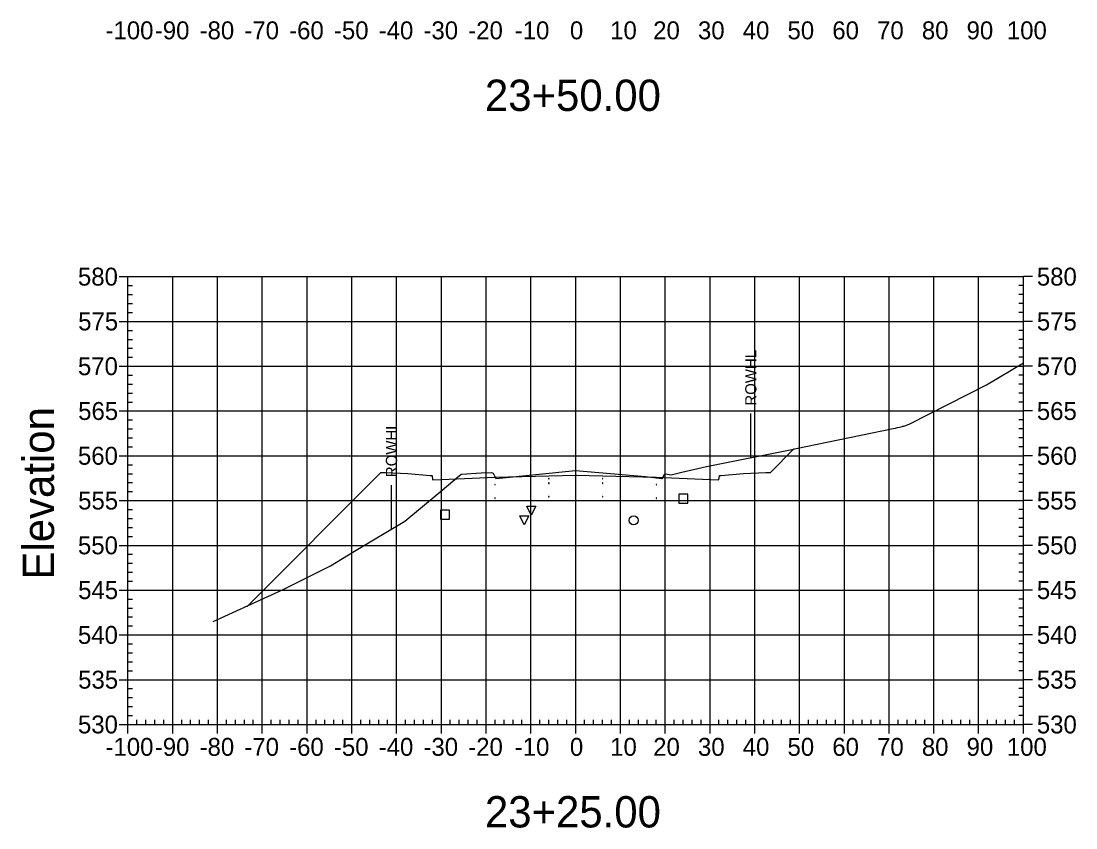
# Model space of a CAD drawing. Extents: x 708103 to 717568, y 374476 to 378707.
# Drawn here: x 709478.1 to 709713.7, y 377901.5 to 378081.7 of the extents above; entities that cross this region are included whole.
import ezdxf

# ---------------------------------------------------------------- set-up
doc = ezdxf.new("R2010")
doc.units = 0
for name, color, linetype in [('1', 7, 'Continuous'), ('10', 7, 'Continuous'), ('13', 7, 'Continuous'), ('14', 7, 'Continuous'), ('22', 7, 'Continuous'), ('4', 7, 'Continuous'), ('57', 7, 'Continuous'), ('60', 7, 'Continuous'), ('Existing', 7, 'Continuous'), ('XS_Right_of_Way', 7, 'Continuous')]:
    doc.layers.add(name, color=color, linetype=linetype)

msp = doc.modelspace()

# ---------------------------------------------------------------- linework, layer by layer
for points in [[(709571.93, 377977.63), (709572.03, 377977.63), (709572.03, 377977.73), (709571.93, 377977.73)], [(709583.93, 377978.11), (709584.03, 377978.11), (709584.03, 377978.21), (709583.93, 377978.21)], [(709595.93, 377979.47), (709596.03, 377979.47), (709596.03, 377979.57), (709595.93, 377979.57)], [(709595.93, 377978.47), (709596.03, 377978.47), (709596.03, 377978.57), (709595.93, 377978.57)], [(709601.93, 377979.59), (709602.03, 377979.59), (709602.03, 377979.69), (709601.93, 377979.69)], [(709601.93, 377978.59), (709602.03, 377978.59), (709602.03, 377978.69), (709601.93, 377978.69)], [(709607.93, 377979.47), (709608.03, 377979.47), (709608.03, 377979.57), (709607.93, 377979.57)], [(709607.93, 377978.47), (709608.03, 377978.47), (709608.03, 377978.57), (709607.93, 377978.57)], [(709619.93, 377978.11), (709620.03, 377978.11), (709620.03, 377978.21), (709619.93, 377978.21)], [(709631.93, 377977.63), (709632.03, 377977.63), (709632.03, 377977.73), (709631.93, 377977.73)], [(709595.93, 377975.47), (709596.03, 377975.47), (709596.03, 377975.57), (709595.93, 377975.57)], [(709601.93, 377975.59), (709602.03, 377975.59), (709602.03, 377975.69), (709601.93, 377975.69)], [(709607.93, 377975.47), (709608.03, 377975.47), (709608.03, 377975.57), (709607.93, 377975.57)], [(709571.93, 377974.63), (709572.03, 377974.63), (709572.03, 377974.73), (709571.93, 377974.73)], [(709583.93, 377975.11), (709584.03, 377975.11), (709584.03, 377975.21), (709583.93, 377975.21)], [(709619.93, 377975.11), (709620.03, 377975.11), (709620.03, 377975.21), (709619.93, 377975.21)], [(709631.93, 377974.63), (709632.03, 377974.63), (709632.03, 377974.73), (709631.93, 377974.73)]]:
    msp.add_lwpolyline(points, close=True)
at = {"layer": '1'}
for points in [[(709592.07, 377971.36), (709591.07, 377973.36), (709593.07, 377973.36)], [(709590.49, 377969.2), (709589.49, 377971.2), (709591.49, 377971.2)]]:
    msp.add_lwpolyline(points, close=True, dxfattribs=at)
at = {"layer": '10'}
msp.add_lwpolyline([(709571.78, 377970.48), (709573.78, 377970.48), (709573.78, 377972.48), (709571.78, 377972.48)], close=True, dxfattribs=at)
at = {"layer": '13'}
msp.add_circle((709614.94, 377970.2), 1, dxfattribs=at)
at = {"layer": '14'}
for points in [[(709650.73, 377986.15), (709650.73, 377986.2), (709650.73, 377986.15), (709650.68, 377986.15), (709650.73, 377986.15), (709650.73, 377986.1), (709650.73, 377986.15), (709650.78, 377986.15)], [(709601.98, 377980.3), (709601.98, 377980.35), (709601.98, 377980.3), (709601.93, 377980.3), (709601.98, 377980.3), (709601.98, 377980.25), (709601.98, 377980.3), (709602.03, 377980.3)], [(709571.98, 377979.34), (709571.98, 377979.39), (709571.98, 377979.34), (709571.93, 377979.34), (709571.98, 377979.34), (709571.98, 377979.29), (709571.98, 377979.34), (709572.03, 377979.34)], [(709583.98, 377979.82), (709583.98, 377979.87), (709583.98, 377979.82), (709583.93, 377979.82), (709583.98, 377979.82), (709583.98, 377979.77), (709583.98, 377979.82), (709584.03, 377979.82)], [(709619.98, 377979.82), (709619.98, 377979.87), (709619.98, 377979.82), (709619.93, 377979.82), (709619.98, 377979.82), (709619.98, 377979.77), (709619.98, 377979.82), (709620.03, 377979.82)], [(709631.98, 377979.34), (709631.98, 377979.39), (709631.98, 377979.34), (709631.93, 377979.34), (709631.98, 377979.34), (709631.98, 377979.29), (709631.98, 377979.34), (709632.03, 377979.34)], [(709528.66, 377951.07), (709528.66, 377951.12), (709528.66, 377951.07), (709528.61, 377951.07), (709528.66, 377951.07), (709528.66, 377951.02), (709528.66, 377951.07), (709528.71, 377951.07)]]:
    msp.add_lwpolyline(points, dxfattribs=at)
at = {"layer": '22'}
msp.add_lwpolyline([(709528.66, 377951.07), (709558.48, 377980.9), (709559.48, 377980.86), (709564.48, 377980.66), (709569.48, 377980.26), (709569.9, 377980.26), (709569.98, 377979.26), (709571.98, 377979.34), (709583.98, 377979.82), (709595.98, 377980.18), (709601.98, 377980.3), (709607.98, 377980.18), (709619.98, 377979.82), (709631.98, 377979.34), (709633.98, 377979.26), (709634.07, 377980.26), (709634.48, 377980.26), (709639.48, 377980.66), (709644.48, 377980.86), (709645.48, 377980.9), (709650.73, 377986.15)], dxfattribs=at)
at = {"layer": '4'}
msp.add_lwpolyline([(709625.03, 377974.04), (709627.03, 377974.04), (709627.03, 377976.04), (709625.03, 377976.04)], close=True, dxfattribs=at)
at = {"layer": '57'}
for p, q in [((709499.98, 378024.63), (709501.98, 378024.63)), ((709501.98, 378024.63), (709701.98, 378024.63)), ((709501.98, 377924.63), (709501.98, 378024.63)), ((709501.98, 377924.63), (709501.98, 378024.63)), ((709501.98, 378022.63), (709502.98, 378022.63)), ((709511.98, 377924.63), (709511.98, 378024.63)), ((709521.98, 377924.63), (709521.98, 378024.63)), ((709531.98, 377924.63), (709531.98, 378024.63)), ((709541.98, 377924.63), (709541.98, 378024.63)), ((709551.98, 377924.63), (709551.98, 378024.63)), ((709561.98, 377924.63), (709561.98, 378024.63)), ((709571.98, 377924.63), (709571.98, 378024.63)), ((709581.98, 377924.63), (709581.98, 378024.63)), ((709591.98, 377924.63), (709591.98, 378024.63)), ((709601.98, 377924.63), (709601.98, 378024.63)), ((709611.98, 377924.63), (709611.98, 378024.63)), ((709621.98, 377924.63), (709621.98, 378024.63)), ((709631.98, 377924.63), (709631.98, 378024.63)), ((709641.98, 377924.63), (709641.98, 378024.63)), ((709651.98, 377924.63), (709651.98, 378024.63)), ((709661.98, 377924.63), (709661.98, 378024.63)), ((709671.98, 377924.63), (709671.98, 378024.63)), ((709681.98, 377924.63), (709681.98, 378024.63)), ((709691.98, 377924.63), (709691.98, 378024.63)), ((709701.98, 378022.63), (709700.98, 378022.63)), ((709701.98, 377924.63), (709701.98, 378024.63)), ((709701.98, 377924.63), (709701.98, 378024.63)), ((709703.98, 378024.63), (709701.98, 378024.63)), ((709501.98, 378020.63), (709502.98, 378020.63)), ((709701.98, 378020.63), (709700.98, 378020.63)), ((709501.98, 378018.63), (709502.98, 378018.63)), ((709701.98, 378018.63), (709700.98, 378018.63)), ((709501.98, 378016.63), (709502.98, 378016.63)), ((709701.98, 378016.63), (709700.98, 378016.63)), ((709499.98, 378014.63), (709501.98, 378014.63)), ((709501.98, 378014.63), (709701.98, 378014.63)), ((709703.98, 378014.63), (709701.98, 378014.63)), ((709501.98, 378012.63), (709502.98, 378012.63)), ((709501.98, 378010.63), (709502.98, 378010.63)), ((709701.98, 378012.63), (709700.98, 378012.63)), ((709701.98, 378010.63), (709700.98, 378010.63)), ((709501.98, 378008.63), (709502.98, 378008.63)), ((709701.98, 378008.63), (709700.98, 378008.63)), ((709501.98, 378006.63), (709502.98, 378006.63)), ((709701.98, 378006.63), (709700.98, 378006.63)), ((709499.98, 378004.63), (709501.98, 378004.63)), ((709501.98, 378004.63), (709701.98, 378004.63)), ((709703.98, 378004.63), (709701.98, 378004.63)), ((709501.98, 378002.63), (709502.98, 378002.63)), ((709701.98, 378002.63), (709700.98, 378002.63)), ((709501.98, 378000.63), (709502.98, 378000.63)), ((709701.98, 378000.63), (709700.98, 378000.63)), ((709501.98, 377998.63), (709502.98, 377998.63)), ((709501.98, 377996.63), (709502.98, 377996.63)), ((709701.98, 377998.63), (709700.98, 377998.63)), ((709701.98, 377996.63), (709700.98, 377996.63)), ((709499.98, 377994.63), (709501.98, 377994.63)), ((709501.98, 377994.63), (709701.98, 377994.63)), ((709703.98, 377994.63), (709701.98, 377994.63)), ((709501.98, 377992.63), (709502.98, 377992.63)), ((709701.98, 377992.63), (709700.98, 377992.63)), ((709501.98, 377990.63), (709502.98, 377990.63)), ((709701.98, 377990.63), (709700.98, 377990.63)), ((709501.98, 377988.63), (709502.98, 377988.63)), ((709701.98, 377988.63), (709700.98, 377988.63)), ((709501.98, 377986.63), (709502.98, 377986.63)), ((709701.98, 377986.63), (709700.98, 377986.63)), ((709499.98, 377984.63), (709501.98, 377984.63)), ((709501.98, 377984.63), (709701.98, 377984.63)), ((709501.98, 377982.63), (709502.98, 377982.63)), ((709701.98, 377982.63), (709700.98, 377982.63)), ((709703.98, 377984.63), (709701.98, 377984.63)), ((709501.98, 377980.63), (709502.98, 377980.63)), ((709701.98, 377980.63), (709700.98, 377980.63)), ((709501.98, 377978.63), (709502.98, 377978.63)), ((709701.98, 377978.63), (709700.98, 377978.63)), ((709501.98, 377976.63), (709502.98, 377976.63)), ((709701.98, 377976.63), (709700.98, 377976.63)), ((709499.98, 377974.63), (709501.98, 377974.63)), ((709501.98, 377974.63), (709701.98, 377974.63)), ((709703.98, 377974.63), (709701.98, 377974.63)), ((709501.98, 377972.63), (709502.98, 377972.63)), ((709501.98, 377970.63), (709502.98, 377970.63)), ((709701.98, 377972.63), (709700.98, 377972.63)), ((709701.98, 377970.63), (709700.98, 377970.63)), ((709501.98, 377968.63), (709502.98, 377968.63)), ((709701.98, 377968.63), (709700.98, 377968.63)), ((709501.98, 377966.63), (709502.98, 377966.63)), ((709701.98, 377966.63), (709700.98, 377966.63)), ((709499.98, 377964.63), (709501.98, 377964.63)), ((709501.98, 377964.63), (709701.98, 377964.63)), ((709703.98, 377964.63), (709701.98, 377964.63)), ((709501.98, 377962.63), (709502.98, 377962.63)), ((709701.98, 377962.63), (709700.98, 377962.63)), ((709501.98, 377960.63), (709502.98, 377960.63)), ((709701.98, 377960.63), (709700.98, 377960.63)), ((709501.98, 377958.63), (709502.98, 377958.63)), ((709501.98, 377956.63), (709502.98, 377956.63)), ((709701.98, 377958.63), (709700.98, 377958.63)), ((709701.98, 377956.63), (709700.98, 377956.63)), ((709499.98, 377954.63), (709501.98, 377954.63)), ((709501.98, 377954.63), (709701.98, 377954.63)), ((709703.98, 377954.63), (709701.98, 377954.63)), ((709501.98, 377952.63), (709502.98, 377952.63)), ((709701.98, 377952.63), (709700.98, 377952.63)), ((709501.98, 377950.63), (709502.98, 377950.63)), ((709701.98, 377950.63), (709700.98, 377950.63)), ((709501.98, 377948.63), (709502.98, 377948.63)), ((709701.98, 377948.63), (709700.98, 377948.63)), ((709499.98, 377944.63), (709501.98, 377944.63)), ((709501.98, 377946.63), (709502.98, 377946.63)), ((709501.98, 377944.63), (709701.98, 377944.63)), ((709701.98, 377946.63), (709700.98, 377946.63)), ((709703.98, 377944.63), (709701.98, 377944.63)), ((709501.98, 377942.63), (709502.98, 377942.63)), ((709701.98, 377942.63), (709700.98, 377942.63)), ((709501.98, 377940.63), (709502.98, 377940.63)), ((709701.98, 377940.63), (709700.98, 377940.63)), ((709501.98, 377938.63), (709502.98, 377938.63)), ((709701.98, 377938.63), (709700.98, 377938.63)), ((709501.98, 377936.63), (709502.98, 377936.63)), ((709701.98, 377936.63), (709700.98, 377936.63)), ((709499.98, 377934.63), (709501.98, 377934.63)), ((709501.98, 377934.63), (709701.98, 377934.63)), ((709703.98, 377934.63), (709701.98, 377934.63)), ((709501.98, 377932.63), (709502.98, 377932.63)), ((709501.98, 377930.63), (709502.98, 377930.63)), ((709701.98, 377932.63), (709700.98, 377932.63)), ((709701.98, 377930.63), (709700.98, 377930.63)), ((709501.98, 377928.63), (709502.98, 377928.63)), ((709701.98, 377928.63), (709700.98, 377928.63)), ((709501.98, 377926.63), (709502.98, 377926.63)), ((709701.98, 377926.63), (709700.98, 377926.63)), ((709499.98, 377924.63), (709501.98, 377924.63)), ((709501.98, 377924.63), (709701.98, 377924.63)), ((709501.98, 377924.63), (709701.98, 377924.63)), ((709501.98, 377922.63), (709501.98, 377924.63)), ((709503.98, 377924.63), (709503.98, 377925.63)), ((709505.98, 377924.63), (709505.98, 377925.63)), ((709507.98, 377924.63), (709507.98, 377925.63)), ((709509.98, 377924.63), (709509.98, 377925.63)), ((709511.98, 377922.63), (709511.98, 377924.63)), ((709513.98, 377924.63), (709513.98, 377925.63)), ((709515.98, 377924.63), (709515.98, 377925.63)), ((709517.98, 377924.63), (709517.98, 377925.63)), ((709519.98, 377924.63), (709519.98, 377925.63)), ((709521.98, 377922.63), (709521.98, 377924.63)), ((709523.98, 377924.63), (709523.98, 377925.63)), ((709525.98, 377924.63), (709525.98, 377925.63)), ((709527.98, 377924.63), (709527.98, 377925.63)), ((709529.98, 377924.63), (709529.98, 377925.63)), ((709531.98, 377922.63), (709531.98, 377924.63)), ((709533.98, 377924.63), (709533.98, 377925.63)), ((709535.98, 377924.63), (709535.98, 377925.63)), ((709537.98, 377924.63), (709537.98, 377925.63)), ((709539.98, 377924.63), (709539.98, 377925.63)), ((709541.98, 377922.63), (709541.98, 377924.63)), ((709543.98, 377924.63), (709543.98, 377925.63)), ((709545.98, 377924.63), (709545.98, 377925.63)), ((709547.98, 377924.63), (709547.98, 377925.63)), ((709549.98, 377924.63), (709549.98, 377925.63)), ((709551.98, 377922.63), (709551.98, 377924.63)), ((709553.98, 377924.63), (709553.98, 377925.63)), ((709555.98, 377924.63), (709555.98, 377925.63)), ((709557.98, 377924.63), (709557.98, 377925.63)), ((709559.98, 377924.63), (709559.98, 377925.63)), ((709561.98, 377922.63), (709561.98, 377924.63)), ((709563.98, 377924.63), (709563.98, 377925.63)), ((709565.98, 377924.63), (709565.98, 377925.63)), ((709567.98, 377924.63), (709567.98, 377925.63)), ((709569.98, 377924.63), (709569.98, 377925.63)), ((709571.98, 377922.63), (709571.98, 377924.63)), ((709573.98, 377924.63), (709573.98, 377925.63)), ((709575.98, 377924.63), (709575.98, 377925.63)), ((709577.98, 377924.63), (709577.98, 377925.63)), ((709579.98, 377924.63), (709579.98, 377925.63)), ((709581.98, 377922.63), (709581.98, 377924.63)), ((709583.98, 377924.63), (709583.98, 377925.63)), ((709585.98, 377924.63), (709585.98, 377925.63)), ((709587.98, 377924.63), (709587.98, 377925.63)), ((709589.98, 377924.63), (709589.98, 377925.63)), ((709591.98, 377922.63), (709591.98, 377924.63)), ((709593.98, 377924.63), (709593.98, 377925.63)), ((709595.98, 377924.63), (709595.98, 377925.63)), ((709597.98, 377924.63), (709597.98, 377925.63)), ((709599.98, 377924.63), (709599.98, 377925.63)), ((709601.98, 377922.63), (709601.98, 377924.63)), ((709603.98, 377924.63), (709603.98, 377925.63)), ((709605.98, 377924.63), (709605.98, 377925.63)), ((709607.98, 377924.63), (709607.98, 377925.63)), ((709609.98, 377924.63), (709609.98, 377925.63)), ((709611.98, 377922.63), (709611.98, 377924.63)), ((709613.98, 377924.63), (709613.98, 377925.63)), ((709615.98, 377924.63), (709615.98, 377925.63)), ((709617.98, 377924.63), (709617.98, 377925.63)), ((709619.98, 377924.63), (709619.98, 377925.63)), ((709621.98, 377922.63), (709621.98, 377924.63)), ((709623.98, 377924.63), (709623.98, 377925.63)), ((709625.98, 377924.63), (709625.98, 377925.63)), ((709627.98, 377924.63), (709627.98, 377925.63)), ((709629.98, 377924.63), (709629.98, 377925.63)), ((709631.98, 377922.63), (709631.98, 377924.63)), ((709633.98, 377924.63), (709633.98, 377925.63)), ((709635.98, 377924.63), (709635.98, 377925.63)), ((709637.98, 377924.63), (709637.98, 377925.63)), ((709639.98, 377924.63), (709639.98, 377925.63)), ((709641.98, 377922.63), (709641.98, 377924.63)), ((709643.98, 377924.63), (709643.98, 377925.63)), ((709645.98, 377924.63), (709645.98, 377925.63)), ((709647.98, 377924.63), (709647.98, 377925.63)), ((709649.98, 377924.63), (709649.98, 377925.63)), ((709651.98, 377922.63), (709651.98, 377924.63)), ((709653.98, 377924.63), (709653.98, 377925.63)), ((709655.98, 377924.63), (709655.98, 377925.63)), ((709657.98, 377924.63), (709657.98, 377925.63)), ((709659.98, 377924.63), (709659.98, 377925.63)), ((709661.98, 377922.63), (709661.98, 377924.63)), ((709663.98, 377924.63), (709663.98, 377925.63)), ((709665.98, 377924.63), (709665.98, 377925.63)), ((709667.98, 377924.63), (709667.98, 377925.63)), ((709669.98, 377924.63), (709669.98, 377925.63)), ((709671.98, 377922.63), (709671.98, 377924.63)), ((709673.98, 377924.63), (709673.98, 377925.63)), ((709675.98, 377924.63), (709675.98, 377925.63)), ((709677.98, 377924.63), (709677.98, 377925.63)), ((709679.98, 377924.63), (709679.98, 377925.63)), ((709681.98, 377922.63), (709681.98, 377924.63)), ((709683.98, 377924.63), (709683.98, 377925.63)), ((709685.98, 377924.63), (709685.98, 377925.63)), ((709687.98, 377924.63), (709687.98, 377925.63)), ((709689.98, 377924.63), (709689.98, 377925.63)), ((709691.98, 377922.63), (709691.98, 377924.63)), ((709693.98, 377924.63), (709693.98, 377925.63)), ((709695.98, 377924.63), (709695.98, 377925.63)), ((709697.98, 377924.63), (709697.98, 377925.63)), ((709699.98, 377924.63), (709699.98, 377925.63)), ((709701.98, 377922.63), (709701.98, 377924.63)), ((709703.98, 377924.63), (709701.98, 377924.63))]:
    msp.add_line(p, q, dxfattribs=at)
at = {"layer": 'Existing'}
msp.add_lwpolyline([(709521.04, 377947.59), (709536.68, 377954.74), (709547.24, 377960.09), (709552.58, 377963.34), (709563.8, 377970.04), (709571.69, 377976.57), (709576.39, 377980.49), (709576.46, 377980.54), (709580.89, 377980.84), (709583.19, 377980.9), (709583.56, 377980.75), (709583.58, 377980.71), (709584.12, 377979.55), (709584.98, 377979.64), (709601.92, 377981.36), (709617.55, 377979.97), (709621.2, 377979.58), (709621.38, 377979.56), (709621.62, 377980.09), (709621.88, 377980.63), (709621.94, 377980.61), (709623.31, 377980.36), (709625.7, 377980.97), (709631.2, 377982.22), (709650.26, 377986.05), (709651.22, 377986.25), (709672.88, 377990.7), (709673.42, 377990.82), (709673.89, 377990.92), (709674.29, 377991.02), (709674.61, 377991.1), (709674.87, 377991.17), (709675.08, 377991.22), (709675.25, 377991.27), (709675.5, 377991.34), (709675.68, 377991.39), (709676.59, 377991.75), (709693.74, 378000.47), (709701.98, 378005.37)], dxfattribs=at)
at = {"layer": 'XS_Right_of_Way'}
for p, q in [((709641.03, 377994.06), (709641.03, 377984.06)), ((709560.77, 377978.1), (709560.77, 377968.1))]:
    msp.add_line(p, q, dxfattribs=at)

# ---------------------------------------------------------------- texts
at = {"layer": '1'}
for s, p in [('23+50.00', (709581.71, 378061.63)), ('23+25.00', (709581.71, 377901.63))]:
    msp.add_text(s, height=7, dxfattribs=at).set_placement(p)
at = {"layer": '14'}
for p in [(709559.45, 377980.81), (709559.45, 377980.15), (709564.45, 377979.95), (709639.45, 377979.95), (709644.45, 377980.81), (709644.45, 377980.15)]:
    msp.add_text('+', height=0.1, dxfattribs=at).set_placement(p)
at = {"layer": '57'}
for s, p in [('-100', (709496.97, 378077.63)), ('-90', (709507.98, 378077.63)), ('-80', (709517.98, 378077.63)), ('-70', (709527.98, 378077.63)), ('-60', (709537.98, 378077.63)), ('-50', (709547.98, 378077.63)), ('-40', (709557.98, 378077.63)), ('-30', (709567.98, 378077.63)), ('-20', (709577.98, 378077.63)), ('-10', (709588.37, 378077.63)), ('0', (709600.69, 378077.63)), ('10', (709609.68, 378077.63)), ('20', (709619.29, 378077.63)), ('30', (709629.29, 378077.63)), ('40', (709639.29, 378077.63)), ('50', (709649.29, 378077.63)), ('60', (709659.29, 378077.63)), ('70', (709669.29, 378077.63)), ('80', (709679.29, 378077.63)), ('90', (709689.29, 378077.63)), ('100', (709698.28, 378077.63)), ('580', (709490.81, 378022.63)), ('580', (709704.98, 378022.63)), ('575', (709490.86, 378012.63)), ('575', (709704.98, 378012.63)), ('570', (709490.81, 378002.63)), ('570', (709704.98, 378002.63)), ('565', (709490.86, 377992.63)), ('565', (709704.98, 377992.63)), ('560', (709490.81, 377982.63)), ('560', (709704.98, 377982.63)), ('555', (709490.86, 377972.63)), ('555', (709704.98, 377972.63)), ('550', (709490.81, 377962.63)), ('550', (709704.98, 377962.63)), ('545', (709490.86, 377952.63)), ('545', (709704.98, 377952.63)), ('540', (709490.81, 377942.63)), ('540', (709704.98, 377942.63)), ('535', (709490.86, 377932.63)), ('535', (709704.98, 377932.63)), ('530', (709490.81, 377922.63)), ('530', (709704.98, 377922.63)), ('-100', (709496.97, 377917.63)), ('-90', (709507.98, 377917.63)), ('-80', (709517.98, 377917.63)), ('-70', (709527.98, 377917.63)), ('-60', (709537.98, 377917.63)), ('-50', (709547.98, 377917.63)), ('-40', (709557.98, 377917.63)), ('-30', (709567.98, 377917.63)), ('-20', (709577.98, 377917.63)), ('-10', (709588.37, 377917.63)), ('0', (709600.69, 377917.63)), ('10', (709609.68, 377917.63)), ('20', (709619.29, 377917.63)), ('30', (709629.29, 377917.63)), ('40', (709639.29, 377917.63)), ('50', (709649.29, 377917.63)), ('60', (709659.29, 377917.63)), ('70', (709669.29, 377917.63)), ('80', (709679.29, 377917.63)), ('90', (709689.29, 377917.63)), ('100', (709698.28, 377917.63))]:
    msp.add_text(s, height=4, dxfattribs=at).set_placement(p)
at = {"layer": '60'}
msp.add_text('Elevation', height=7, rotation=90, dxfattribs=at).set_placement((709485.48, 377956.99))
at = {"layer": 'XS_Right_of_Way'}
for p in [(709642.35, 377995.82), (709562.09, 377979.86)]:
    msp.add_text('ROWHL', height=2.5, rotation=90, dxfattribs=at).set_placement(p)

doc.saveas('drawing.dxf')
